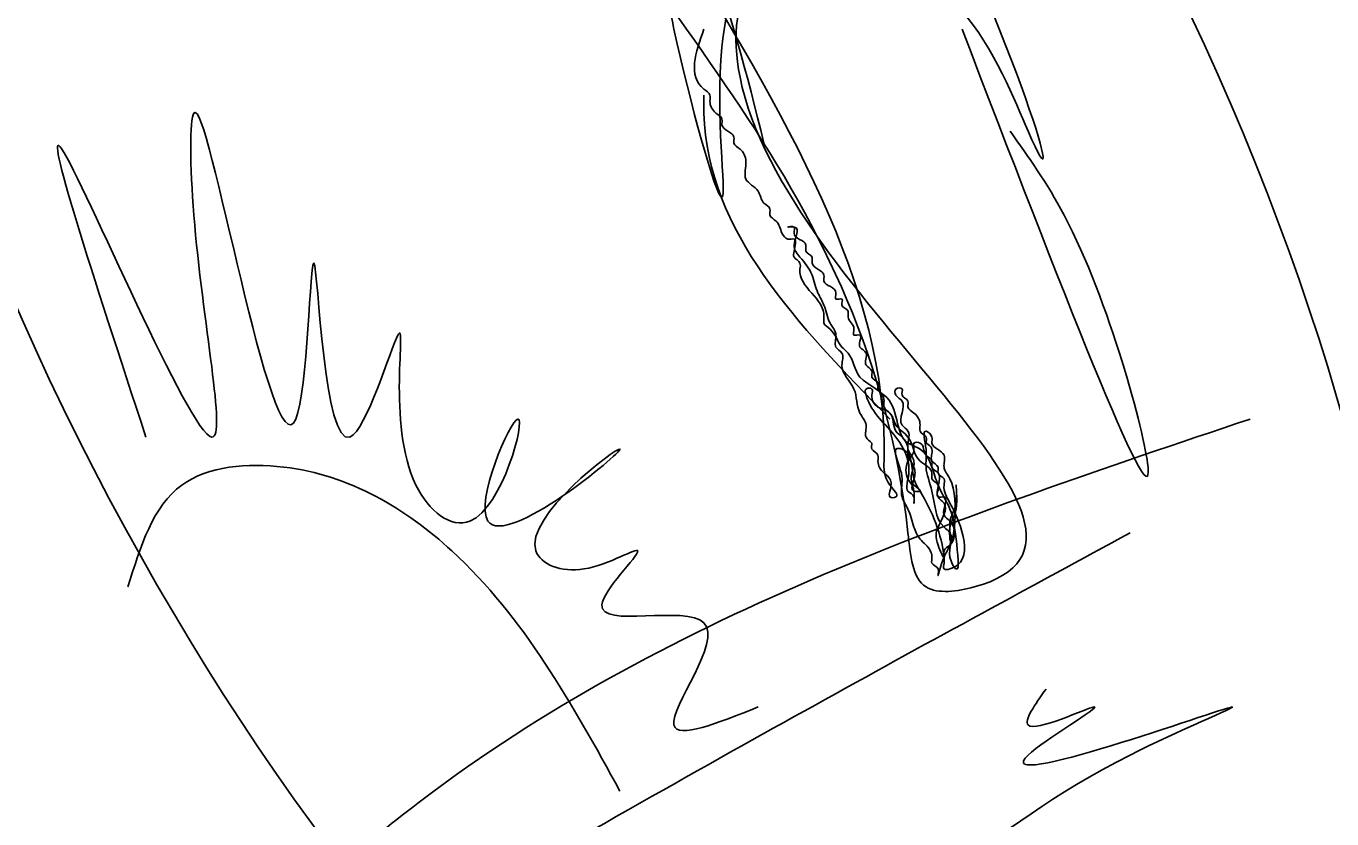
# Model space of a CAD drawing. Extents: x -796 to 2793, y -4650 to 4425.
# Drawn here: x 2661.61 to 2674.3, y 2197.02 to 2204.72 of the extents above; entities that cross this region are included whole.
import ezdxf

# ---------------------------------------------------------------- set-up
doc = ezdxf.new("R2010")
doc.units = 0
doc.layers.add('RD_HC_Data', color=7, linetype='Continuous')

msp = doc.modelspace()

# ---------------------------------------------------------------- linework, layer by layer
at = {"layer": 'RD_HC_Data'}
for centre, major_axis, ratio in [((2667.644, 2202.975), (9.304, -16.888), 0.662421), ((2667.382, 2203.062), (5.775, -11.2), 0.456916)]:
    msp.add_ellipse(centre, major_axis=major_axis, ratio=ratio, dxfattribs=at)
for points in [[(2660.149, 2211.987), (2661.782, 2209.479), (2665.924, 2208.021), (2666.215, 2207.496), (2670.182, 2199.796), (2670.357, 2199.271), (2670.824, 2199.271), (2668.549, 2204.229), (2668.724, 2205.221), (2669.715, 2205.396), (2670.707, 2204.871), (2671.349, 2203.704), (2665.924, 2210.996), (2665.399, 2210.996), (2664.407, 2213.271), (2663.124, 2212.454), (2664.407, 2210.646), (2663.24, 2209.654), (2662.774, 2209.654), (2661.315, 2210.471), (2660.149, 2212.629)], [(2665.107, 2210.004), (2665.399, 2209.012), (2666.39, 2208.837), (2667.032, 2207.321), (2668.549, 2206.504), (2668.374, 2204.521), (2668.374, 2203.062), (2667.907, 2204.696), (2667.732, 2205.687)], [(2666.857, 2206.679), (2666.799, 2206.737), (2666.799, 2206.796), (2666.74, 2206.854), (2666.74, 2206.912), (2666.682, 2206.971), (2666.682, 2207.087), (2666.624, 2207.146), (2666.565, 2207.204), (2666.507, 2207.321), (2666.507, 2207.379), (2666.449, 2207.437), (2666.449, 2207.554), (2666.332, 2207.787), (2666.332, 2207.846), (2666.215, 2208.137), (2666.157, 2208.196), (2666.157, 2208.254), (2666.099, 2208.312), (2666.099, 2208.254), (2666.215, 2208.137), (2666.274, 2207.962), (2666.565, 2207.671), (2666.624, 2207.554), (2667.09, 2207.087), (2668.782, 2203.587)], [(2669.832, 2200.671), (2669.832, 2200.612), (2669.89, 2200.554), (2669.89, 2200.496), (2669.949, 2200.379), (2670.007, 2200.321), (2670.007, 2200.204), (2670.007, 2200.146), (2670.065, 2200.146), (2670.007, 2200.262), (2669.949, 2200.496), (2667.907, 2205.629)], [(2668.199, 2204.696), (2668.199, 2204.112), (2668.257, 2204.054), (2668.257, 2203.996), (2668.315, 2203.879), (2668.374, 2203.821), (2668.374, 2203.762), (2668.49, 2203.646), (2668.49, 2203.587), (2668.549, 2203.529), (2668.607, 2203.412), (2668.607, 2203.237), (2668.724, 2203.121), (2668.782, 2203.004), (2668.84, 2202.946), (2668.84, 2202.887), (2668.899, 2202.829), (2668.957, 2202.712), (2669.015, 2202.654), (2669.074, 2202.654), (2669.074, 2202.537), (2669.074, 2202.479), (2669.132, 2202.421), (2669.132, 2202.362), (2669.365, 2201.896), (2669.365, 2201.837), (2669.424, 2201.779), (2669.54, 2201.604), (2669.599, 2201.546), (2669.715, 2201.312), (2669.949, 2201.079), (2669.949, 2201.021), (2670.007, 2200.962), (2670.065, 2200.846), (2670.182, 2200.729), (2670.299, 2200.496), (2670.415, 2200.379), (2670.415, 2200.321), (2670.474, 2200.262), (2670.474, 2200.146), (2670.532, 2200.146), (2670.532, 2199.971), (2670.59, 2199.912), (2670.59, 2199.679), (2670.532, 2199.621), (2670.532, 2199.562), (2670.474, 2199.679), (2670.474, 2199.854), (2670.532, 2200.087), (2670.474, 2200.146), (2670.474, 2200.379), (2670.415, 2200.437), (2670.415, 2200.496), (2670.357, 2200.554), (2670.299, 2200.671), (2670.24, 2200.671), (2670.24, 2200.612), (2670.182, 2200.496), (2670.182, 2200.321), (2670.24, 2200.204), (2670.24, 2200.087), (2670.24, 2200.146), (2670.182, 2200.204), (2670.182, 2200.321), (2670.182, 2200.496), (2670.065, 2200.729), (2669.774, 2201.137), (2669.774, 2201.196), (2669.832, 2201.196), (2669.832, 2201.137), (2669.89, 2201.021), (2670.007, 2200.962), (2670.065, 2200.787), (2670.124, 2200.729), (2670.182, 2200.612), (2670.182, 2200.554), (2670.24, 2200.437), (2670.24, 2200.321), (2670.24, 2200.204), (2670.299, 2200.204), (2670.24, 2200.262), (2670.24, 2200.496), (2670.182, 2200.612), (2670.182, 2200.787), (2670.124, 2200.846), (2670.124, 2201.079), (2670.065, 2201.137), (2670.065, 2201.196), (2670.124, 2201.196), (2670.124, 2201.137), (2670.182, 2201.079), (2670.182, 2201.021), (2670.24, 2200.962), (2670.299, 2200.846), (2670.299, 2200.787), (2670.357, 2200.729), (2670.357, 2200.671)], [(2670.707, 2204.696), (2672.515, 2200.437), (2671.699, 2202.887), (2671.174, 2203.704)], [(2662.774, 2200.729), (2661.957, 2203.529), (2663.415, 2200.729), (2663.24, 2202.887), (2663.24, 2203.879), (2664.232, 2200.904), (2664.407, 2202.421), (2664.757, 2200.729), (2665.224, 2201.721), (2665.399, 2200.262), (2665.924, 2199.912), (2666.39, 2200.904), (2666.099, 2199.912), (2667.382, 2200.612), (2666.565, 2199.621), (2667.032, 2199.446), (2667.557, 2199.621), (2667.207, 2199.096), (2668.199, 2198.921), (2667.907, 2197.929), (2668.724, 2198.104)], [(2670.007, 2200.904), (2668.199, 2203.879), (2668.199, 2204.054)], [(2670.357, 2200.671), (2670.415, 2200.612), (2670.415, 2200.496), (2670.474, 2200.437), (2670.474, 2200.379), (2670.532, 2200.321), (2670.532, 2200.262), (2670.59, 2200.087), (2670.59, 2199.446), (2670.532, 2199.446), (2670.532, 2199.504), (2670.532, 2199.562), (2670.299, 2200.204), (2670.24, 2200.321), (2670.124, 2200.612), (2670.065, 2200.612), (2670.065, 2200.554), (2670.124, 2200.321), (2670.124, 2200.146), (2670.182, 2200.029), (2670.24, 2199.854), (2670.299, 2199.737), (2670.357, 2199.679), (2670.415, 2199.562), (2670.415, 2199.504), (2670.474, 2199.446), (2670.474, 2199.387), (2670.532, 2199.562), (2670.59, 2199.679), (2670.59, 2199.912), (2670.649, 2200.087), (2670.649, 2200.262), (2670.649, 2200.029), (2670.59, 2199.854), (2670.59, 2199.737), (2670.59, 2200.321), (2670.532, 2200.437), (2670.532, 2200.554), (2670.415, 2200.671), (2670.415, 2200.729), (2670.357, 2200.787), (2670.357, 2200.612), (2670.357, 2200.437), (2670.415, 2200.204), (2670.532, 2199.854), (2670.59, 2199.796), (2670.59, 2199.562), (2670.649, 2199.446), (2670.649, 2199.737), (2670.59, 2200.029), (2670.474, 2200.262), (2670.415, 2200.437), (2670.299, 2200.612), (2670.182, 2200.671), (2669.949, 2201.137), (2669.89, 2201.196), (2669.89, 2201.254), (2669.832, 2201.312), (2669.832, 2201.371), (2669.774, 2201.429), (2669.774, 2201.546), (2669.715, 2201.604), (2669.715, 2201.662), (2669.715, 2201.721), (2669.657, 2201.721), (2669.657, 2201.779), (2669.599, 2201.896), (2669.599, 2201.954), (2669.54, 2202.012), (2669.54, 2202.071), (2669.482, 2202.071), (2669.482, 2202.129), (2669.365, 2202.246), (2669.365, 2202.304), (2669.249, 2202.421), (2669.249, 2202.479), (2669.19, 2202.537), (2669.19, 2202.596), (2669.074, 2202.712), (2669.074, 2202.771), (2669.015, 2202.771), (2669.074, 2202.771), (2669.074, 2202.596), (2669.132, 2202.479), (2669.249, 2202.304), (2669.307, 2202.129), (2669.365, 2202.012), (2669.424, 2201.837), (2669.482, 2201.721), (2669.482, 2201.604), (2669.54, 2201.546), (2669.54, 2201.429), (2669.657, 2201.196), (2669.715, 2200.962), (2669.774, 2200.846), (2669.774, 2200.729), (2669.832, 2200.671)], [(2673.507, 2200.904), (2665.574, 2197.287), (2664.757, 2196.646)], [(2662.599, 2199.271), (2663.124, 2200.262), (2664.115, 2200.437), (2665.749, 2199.621), (2667.382, 2197.287)], [(2672.34, 2199.796), (2665.749, 2196.121), (2665.224, 2195.654), (2665.574, 2195.129), (2665.749, 2194.662), (2665.924, 2195.654), (2669.19, 2196.121), (2672.34, 2197.637), (2673.332, 2198.104), (2671.349, 2197.637), (2671.99, 2198.104), (2671.349, 2197.929), (2671.524, 2198.279)]]:
    msp.add_spline(points, degree=3, dxfattribs=at)

doc.saveas('drawing.dxf')
